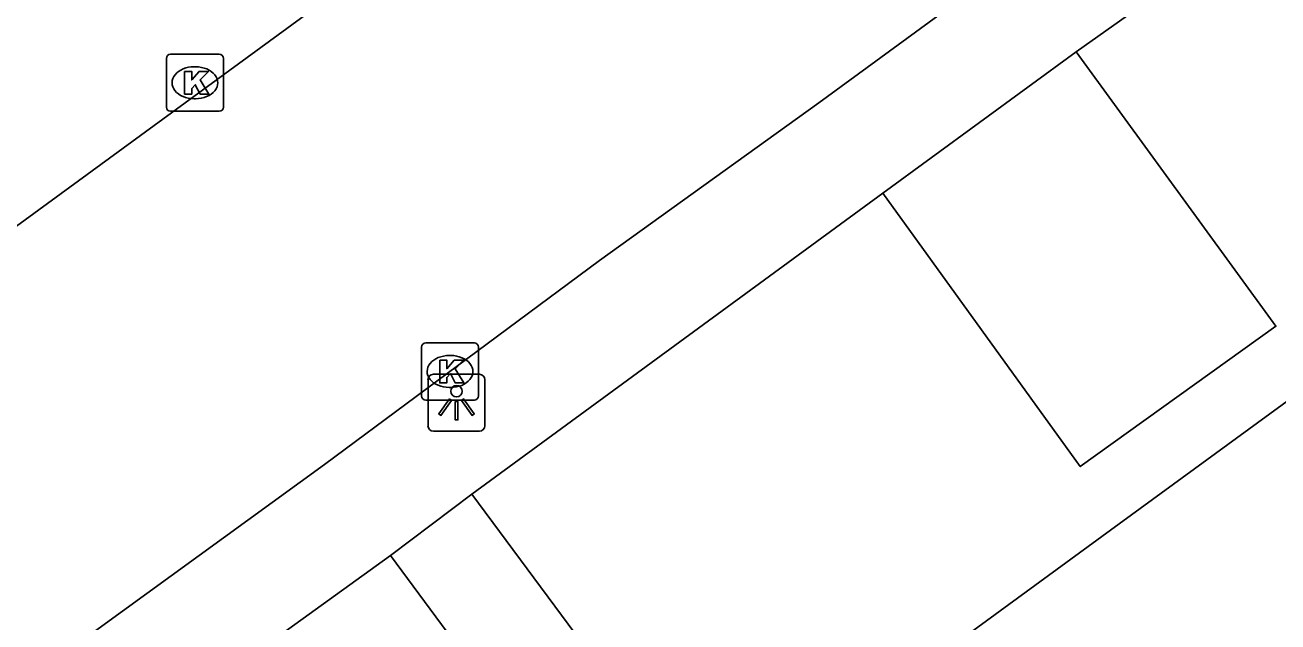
# Model space of a CAD drawing. Extents: x 159040 to 160094, y 381214 to 382518.
# Drawn here: x 159691.41 to 159713.37, y 382241.32 to 382251.78 of the extents above; entities that cross this region are included whole.
import ezdxf

# ---------------------------------------------------------------- set-up
doc = ezdxf.new("R2010")
doc.units = 0
for name, color, linetype in [('IMGEO_Kolk', 7, 'Continuous'), ('IMGEO_Lichtpunt', 7, 'Continuous'), ('IMGEO_Pand', 7, 'Continuous'), ('IMGEO_Rijbaan_lokaal_open', 7, 'Continuous'), ('IMGEO_Voetpad_open', 7, 'Continuous')]:
    doc.layers.add(name, color=color, linetype=linetype)

msp = doc.modelspace()

# ---------------------------------------------------------------- linework, layer by layer
at = {"layer": 'IMGEO_Kolk'}
for p, q in [((159693.959, 382251.27), (159694.811, 382251.27)), ((159693.884, 382250.344), (159693.884, 382251.196)), ((159694.372, 382251.05), (159694.397, 382251.05)), ((159694.885, 382251.196), (159694.885, 382250.344)), ((159694.395, 382250.49), (159694.37, 382250.49)), ((159694.811, 382250.27), (159693.959, 382250.27)), ((159698.43, 382246.211), (159699.282, 382246.211)), ((159698.355, 382245.285), (159698.355, 382246.137)), ((159699.356, 382246.137), (159699.356, 382245.285)), ((159698.843, 382245.991), (159698.868, 382245.991)), ((159698.866, 382245.431), (159698.841, 382245.431)), ((159699.282, 382245.211), (159698.43, 382245.211))]:
    msp.add_line(p, q, dxfattribs=at)
for points in [[(159693.959, 382251.27), (159694.811, 382251.27)], [(159693.884, 382250.344), (159693.884, 382251.196)], [(159694.885, 382251.196), (159694.885, 382250.344)], [(159694.205, 382250.97), (159694.328, 382250.97), (159694.328, 382250.819), (159694.458, 382250.97), (159694.622, 382250.97), (159694.476, 382250.819), (159694.629, 382250.57), (159694.477, 382250.57), (159694.392, 382250.734), (159694.328, 382250.667), (159694.328, 382250.57), (159694.205, 382250.57), (159694.205, 382250.97)], [(159694.811, 382250.27), (159693.959, 382250.27)], [(159698.43, 382246.211), (159699.282, 382246.211)], [(159698.355, 382245.285), (159698.355, 382246.137)], [(159699.356, 382246.137), (159699.356, 382245.285)], [(159698.676, 382245.911), (159698.799, 382245.911), (159698.799, 382245.76), (159698.929, 382245.911), (159699.093, 382245.911), (159698.947, 382245.76), (159699.1, 382245.511), (159698.948, 382245.511), (159698.863, 382245.675), (159698.799, 382245.608), (159698.799, 382245.511), (159698.676, 382245.511), (159698.676, 382245.911)], [(159699.282, 382245.211), (159698.43, 382245.211)]]:
    msp.add_lwpolyline(points, dxfattribs=at)
for centre, start, end in [((159693.961, 382251.194), 91.552, 178.448), ((159693.961, 382251.194), 91.552, 178.448), ((159694.809, 382251.194), 1.552, 88.448), ((159694.809, 382251.194), 1.552, 88.448), ((159693.961, 382250.346), 181.552, 268.448), ((159693.961, 382250.346), 181.552, 268.448), ((159694.809, 382250.346), 271.552, 358.448), ((159694.809, 382250.346), 271.552, 358.448), ((159698.432, 382246.135), 91.552, 178.448), ((159698.432, 382246.135), 91.552, 178.448), ((159699.28, 382246.135), 1.552, 88.448), ((159699.28, 382246.135), 1.552, 88.448), ((159698.432, 382245.287), 181.552, 268.448), ((159698.432, 382245.287), 181.552, 268.448), ((159699.28, 382245.287), 271.552, 358.448), ((159699.28, 382245.287), 271.552, 358.448)]:
    msp.add_arc(centre, 0.0765, start, end, dxfattribs=at)
for centre, major_axis, ratio, start_param, end_param in [((159694.371, 382250.77), (-0.387, 0.002), 0.722429, 4.712389, 7.853982), ((159694.396, 382250.77), (-0.39, 0.002), 0.717154, 1.570796, 4.712389), ((159698.842, 382245.711), (-0.387, 0.002), 0.722429, 4.712389, 7.853982), ((159698.867, 382245.711), (-0.39, 0.002), 0.717154, 1.570796, 4.712389)]:
    msp.add_ellipse(centre, major_axis=major_axis, ratio=ratio, start_param=start_param, end_param=end_param, dxfattribs=at)
at = {"layer": 'IMGEO_Lichtpunt'}
for p, q in [((159698.47, 382245.567), (159698.47, 382244.76)), ((159698.47, 382245.567), (159698.47, 382244.76)), ((159699.372, 382245.662), (159698.564, 382245.662)), ((159699.372, 382245.662), (159698.564, 382245.662)), ((159699.466, 382244.76), (159699.466, 382245.567)), ((159699.466, 382244.76), (159699.466, 382245.567)), ((159698.564, 382244.666), (159699.372, 382244.666)), ((159698.564, 382244.666), (159699.372, 382244.666))]:
    msp.add_line(p, q, dxfattribs=at)
for points in [[(159698.844, 382245.231), (159698.883, 382245.203), (159698.695, 382244.941), (159698.657, 382244.968), (159698.844, 382245.231)], [(159698.946, 382245.183), (159698.993, 382245.183), (159698.993, 382244.861), (159698.946, 382244.861), (159698.946, 382245.183)], [(159699.056, 382245.203), (159699.094, 382245.23), (159699.281, 382244.968), (159699.242, 382244.94), (159699.056, 382245.203)]]:
    msp.add_lwpolyline(points, dxfattribs=at)
msp.add_circle((159698.969, 382245.365), 0.0994, dxfattribs=at)
for centre, start, end in [((159698.564, 382245.567), 90, 180), ((159698.564, 382245.567), 90, 180), ((159699.372, 382245.567), 0, 90), ((159699.372, 382245.567), 0, 90), ((159698.564, 382244.76), 180, 270), ((159698.564, 382244.76), 180, 270), ((159699.372, 382244.76), 270, 0), ((159699.372, 382244.76), 270, 360)]:
    msp.add_arc(centre, 0.0946, start, end, dxfattribs=at)
at = {"layer": 'IMGEO_Pand'}
msp.add_lwpolyline([(159699.679, 382235.07), (159702.028, 382236.787), (159707.018, 382240.434), (159710.582, 382243.039), (159714.542, 382245.934)], dxfattribs=at)
at = {"layer": 'IMGEO_Rijbaan_lokaal_open'}
for points in [[(159673.907, 382235.577), (159712.646, 382263.896)], [(159717.325, 382259.142), (159716.599, 382258.613), (159712.967, 382256.016), (159705.319, 382250.416), (159701.477, 382247.654), (159696.655, 382244.079), (159691.775, 382240.538), (159686.944, 382236.978), (159683.106, 382234.21), (159677.657, 382230.189)]]:
    msp.add_lwpolyline(points, dxfattribs=at)
at = {"layer": 'IMGEO_Voetpad_open'}
for points in [[(159709.827, 382251.311), (159712.905, 382253.494)], [(159706.442, 382248.837), (159709.827, 382251.311)], [(159709.827, 382251.311), (159713.33, 382246.503), (159709.9, 382244.044), (159706.442, 382248.837)], [(159699.24, 382243.56), (159706.442, 382248.837)], [(159697.813, 382242.487), (159699.24, 382243.56)], [(159699.24, 382243.56), (159702.746, 382238.824), (159701.306, 382237.763), (159697.813, 382242.487)], [(159692.928, 382238.963), (159697.813, 382242.487)]]:
    msp.add_lwpolyline(points, dxfattribs=at)

doc.saveas('drawing.dxf')
